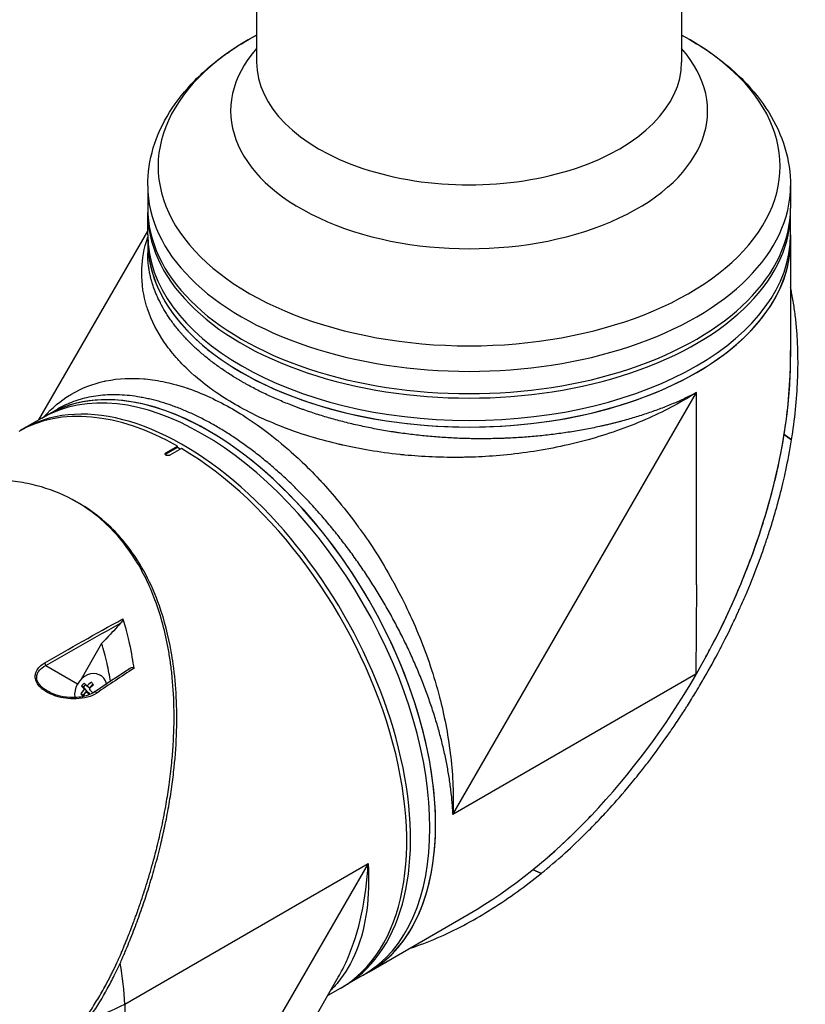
# Model space of a CAD drawing. Header units: millimetres. Extents: x 0 to 4378, y 0 to 2376.
# Tile 329 of 340: x 2626 to 2770, y 1484 to 1665. Entities that reach past the tile are written whole.
import ezdxf

# ---------------------------------------------------------------- set-up
doc = ezdxf.new("R2010")
doc.units = ezdxf.units.MM
doc.header["$LTSCALE"] = 0.2
doc.layers.add('01_Object Line', color=4, linetype='Continuous')

# ---------------------------------------------------------------- blocks, each defined once
blk = doc.blocks.new('A$C990c551b_1')
for p, q in [((39, 810.22), (39, 623.23)), ((-39, 783.9), (-39, 623.23)), ((-59, 600.55), (-59, 596.46)), ((59, 600.55), (59, 596.46)), ((-59, 591.56), (-59, 595.65)), ((59, 591.56), (59, 595.65)), ((-78.98, 557.59), (-59, 592.19)), ((-59, 591.56), (-59, 590.34)), ((59, 591.56), (59, 590.34)), ((-59, 590.34), (-59, 588.21)), ((59, 590.34), (59, 569.13)), ((-2.97, 485.17), (41.72, 562.58)), ((41.72, 527.31), (41.72, 562.58)), ((-78.43, 557.91), (-77.37, 558.52)), ((-77.37, 558.52), (-75.53, 559.58)), ((-78.43, 557.91), (-81.97, 555.87)), ((-38.45, 558.08), (-38.45, 558.08)), ((-17.19, 555.93), (-17.19, 555.93)), ((57.83, 554.93), (57.83, 554.92)), ((57.83, 554.93), (59.19, 553.94)), ((59.18, 553.93), (57.83, 554.92)), ((59.18, 553.93), (59.19, 553.94)), ((-55.65, 551.51), (-53.53, 552.74)), ((-53.53, 552.49), (-55.65, 551.27)), ((-55.65, 551.51), (-55.65, 551.27)), ((-52.82, 552.33), (-54.94, 551.11)), ((-53.53, 552.49), (-53.53, 552.74)), ((-53.03, 552.21), (-53.53, 552.49)), ((-17.02, 551.78), (-17.02, 551.78)), ((-71.54, 542.24), (-72.04, 542.52)), ((-22.98, 541.44), (-22.98, 541.44)), ((41.72, 527.31), (41.6, 510.9)), ((-67.45, 516.55), (-71.24, 510)), ((-77.7, 512.53), (-71.87, 509.16)), ((-67.56, 510.65), (-67.7, 510.74)), ((41.6, 510.9), (-2.97, 485.17)), ((-70.78, 508.56), (-71.15, 508.77)), ((-70.9, 507.09), (-70.18, 507.89)), ((-70.78, 508.56), (-70.41, 508.97)), ((-70.18, 507.89), (-70.78, 508.56)), ((-70.18, 507.89), (-70.66, 508.17)), ((-69.77, 507.44), (-70.26, 507.72)), ((-69.69, 508.42), (-70.18, 508.7)), ((-69.69, 508.42), (-69.06, 509.11)), ((-70.9, 507.09), (-71.27, 507.31)), ((-70.8, 506.98), (-70.9, 507.09)), ((-69.6, 507.24), (-69.77, 507.44)), ((-63.22, 450.39), (-18.53, 476.19)), ((-18.53, 476.19), (-63.22, 398.79)), ((13.24, 474.37), (11.7, 475.04)), ((11.72, 475.06), (13.25, 474.38)), ((13.24, 474.37), (13.25, 474.38)), ((-18.37, 456.33), (0, 466.94)), ((-63.69, 455.62), (-63.69, 455.62)), ((-48.15, 413.51), (-24.01, 455.32)), ((-19.43, 455.72), (-22.97, 453.68)), ((-19.43, 455.72), (-18.37, 456.33)), ((-23.67, 453.27), (-25.96, 451.95)), ((-63.22, 450.39), (-63.22, 398.79))]:
    blk.add_line(p, q)
for centre, major_axis, ratio, start_param, end_param in [((0, 604.13), (-57.09, 0), 0.57735, 5.464399, 10.243564), ((0, 614.27), (-43.77, 0), 0.57735, 5.811978, 9.895986), ((0, 623.23), (-39, 0), 0.57735, 0, 3.141593), ((0, 600.55), (-59, 0), 0.57735, 0, 3.141593), ((0, 596.46), (-59, 0), 0.57735, 0, 3.141593), ((0, 595.65), (59, 0), 0.57735, 3.129608, 6.29517), ((0, 591.56), (59, 0), 0.57735, 3.141593, 6.283185), ((0, 591.56), (59, 0), 0.57735, 3.141593, 6.283185), ((0, 590.34), (-59, 0), 0.57735, 0, 3.141593), ((0, 590.34), (59, 0), 0.57735, 3.141593, 6.283185), ((0, 535.06), (-41.72, -72.26), 0.57735, 1.570796, 2.356194), ((-48.93, 506.81), (-29.5, 51.1), 0.57735, 3.141593, 6.283185), ((-48.93, 506.81), (-29.5, 51.1), 0.57735, 3.141593, 6.283185), ((-47.87, 507.42), (29.5, -51.1), 0.57735, 0, 3.141593), ((-47.87, 507.42), (-29.5, 51.1), 0.57735, 3.141593, 6.283185), ((-45.56, 566.52), (2.1, 0), 0.57735, 1.972028, 1.97218), ((-45.56, 566.52), (-2.1, 0), 0.57735, 2.574714, 2.574853), ((0, 583.56), (30.05, 52.05), 0.57735, 2.239653, 2.239654), ((-52.47, 504.77), (-29.5, 51.1), 0.57735, 3.129608, 6.29517), ((39.53, 560.48), (-2.1, 0), 0.57735, 0.29, 0.290926), ((39.53, 560.48), (2.1, 0), 0.57735, 1.254797, 1.254954), ((-53.17, 504.36), (-29.5, 51.1), 0.57735, 5.506262, 6.283185), ((-29.79, 554.86), (2.1, 0), 0.57735, 2.716979, 2.718141), ((-16.72, 556.51), (1.5, 0), 0.57735, 5.151807, 5.151896), ((-29.79, 554.86), (-2.1, 0), 0.57735, 2.561642, 2.561674), ((0, 585.85), (55, 0), 0.57735, 4.753872, 4.753895), ((-55.3, 551.07), (-0.5, 0), 0.57735, 5.497787, 5.84542), ((-53.17, 504.36), (29.5, -51.1), 0.57735, 0, 2.34772), ((0, 535.06), (-30.05, -52.05), 0.57735, 4.751551, 4.751552), ((-23.8, 543.66), (-1.05, 1.82), 0.57735, 0.982352, 0.982903), ((-23.8, 543.66), (-1.05, 1.82), 0.57735, 2.748048, 2.748866), ((-78.05, 512.73), (0.25, -0.433), 0.549074, 0.810262, 1.899061), ((-69.43, 507.75), (1.73, 2.98), 0.816496, 5.602635, 8.626605), ((0, 535.06), (41.72, 72.26), 0.57735, 3.926991, 4.709405), ((0, 535.06), (-41.9, -71.34), 0.582263, 1.57216, 1.575143), ((-0.12, 534.99), (29.11, -51.32), 0.582366, 0.786905, 0.789838), ((-0.12, 534.99), (29.11, -51.32), 0.582366, 0.786854, 0.786905), ((-68.18, 507.13), (-3.35, -3.01), 0.558249, 4.971408, 5.218555), ((-68.78, 507.8), (-3.18, -2.86), 0.558249, 4.806069, 4.97564), ((-68.22, 506.64), (3.33, -3.03), 0.147283, 3.784977, 4.032124), ((-67.77, 506.68), (3.35, 3.01), 0.558249, 1.829816, 2.076962), ((-67.73, 507.17), (-3.33, 3.03), 0.147283, 0.643385, 0.890531), ((-68.22, 506.64), (3.33, -3.03), 0.147283, 4.193232, 4.374842), ((-68.18, 507.13), (-3.35, -3.01), 0.558249, 4.563154, 4.810301), ((-67.77, 506.68), (3.35, 3.01), 0.558249, 1.421561, 1.668708), ((-67.73, 507.17), (-3.33, 3.03), 0.147283, 1.051639, 1.298786), ((-67.01, 507.97), (-3.17, 2.88), 0.147283, 0.8863, 1.055871), ((-68.55, 507.24), (-0.28, 0.415), 0.555611, 4.846848, 6.283182), ((-69.43, 507.75), (-1.73, -2.98), 0.816496, 5.579462, 5.579477), ((-68.94, 505.85), (3.17, -2.88), 0.147283, 4.027892, 4.197464), ((-67.17, 506.01), (3.18, 2.86), 0.558249, 1.664476, 1.665901), ((-68.55, 507.24), (-0.28, 0.415), 0.555611, 6.283182, 6.283336), ((-41.86, 510.89), (21.25, -36.81), 0.57735, 0.101591, 0.101592), ((-43.63, 509.87), (22.15, -38.36), 0.57735, 0.133963, 0.133979), ((-41.15, 511.3), (21.5, -37.24), 0.57735, 0.049277, 0.049282), ((-41.86, 510.89), (21.5, -37.24), 0.57735, 0.085083, 0.085088), ((-43.98, 509.67), (22.4, -38.8), 0.57735, 0.134651, 0.134671), ((-104.93, 474.48), (31.63, -49.85), 0.54732, 0.762451, 0.917155), ((-53.53, 504.16), (27.89, -48.31), 0.57735, 0.115156, 0.11516), ((-53.53, 504.16), (28.34, -49.09), 0.57735, 0.058731, 0.05877), ((-104.93, 474.48), (-58.98, 2.47), 0.54732, 2.227834, 2.379142)]:
    blk.add_ellipse(centre, major_axis=major_axis, ratio=ratio, start_param=start_param, end_param=end_param)
for points, knots in [([(-59, 600.55), (-59, 602.9), (-58.65, 605.25), (-57.28, 609.79), (-56.27, 611.97), (-53.7, 616.1), (-52.15, 618.05), (-48.58, 621.67), (-46.57, 623.36), (-42.69, 626.08), (-40.89, 627.18), (-39, 628.2)], [2.3561945, 2.3561945, 2.3561945, 2.3561945, 2.5283284, 2.5283284, 2.7004623, 2.7004623, 2.8725962, 2.8725962, 3.0447301, 3.0447301, 3.1762725, 3.1762725, 3.1762725, 3.1762725]), ([(39, 628.2), (40.89, 627.18), (42.69, 626.08), (46.57, 623.36), (48.58, 621.67), (52.15, 618.05), (53.7, 616.1), (56.27, 611.97), (57.28, 609.79), (58.65, 605.25), (59, 602.9), (59, 600.55)], [4.6777091, 4.6777091, 4.6777091, 4.6777091, 4.8092516, 4.8092516, 4.9813855, 4.9813855, 5.1535194, 5.1535194, 5.3256532, 5.3256532, 5.4977871, 5.4977871, 5.4977871, 5.4977871]), ([(41.72, 562.58), (38.7, 560.67), (35.55, 559.03), (32.39, 557.66), (28.84, 556.12), (25.29, 554.9), (21.86, 553.95), (17.89, 552.85), (14.08, 552.11), (10.56, 551.61), (6.65, 551.06), (3.09, 550.82), (-0.05, 550.73), (-0.4, 550.72), (-0.75, 550.72), (-1.09, 550.71), (-5.08, 550.65), (-8.65, 550.83), (-11.77, 551.13), (-12.08, 551.16), (-12.38, 551.19), (-12.68, 551.22), (-16.57, 551.63), (-20.07, 552.24), (-23.17, 552.94), (-23.38, 552.99), (-23.59, 553.04), (-23.79, 553.09), (-25.38, 553.46), (-26.96, 553.88), (-28.55, 554.35), (-29.57, 554.65), (-31.33, 555.19), (-33.7, 556.08), (-33.81, 556.12), (-33.91, 556.16), (-34.02, 556.2), (-36.01, 556.97), (-37.49, 557.63), (-38.52, 558.11), (-40.18, 558.89), (-41.65, 559.67), (-42.96, 560.43), (-44.27, 561.18), (-45.61, 562.03), (-46.96, 562.98), (-47.81, 563.59), (-48.96, 564.44), (-50.29, 565.6), (-50.35, 565.65), (-50.4, 565.7), (-50.46, 565.74), (-52.03, 567.13), (-52.96, 568.14), (-53.47, 568.71), (-54.31, 569.65), (-55.06, 570.59), (-55.73, 571.52), (-55.8, 571.63), (-55.88, 571.74), (-55.96, 571.86), (-57.2, 573.66), (-58.29, 575.71), (-59.04, 577.99), (-59.09, 578.14), (-59.14, 578.3), (-59.19, 578.46), (-59.75, 580.3), (-60.13, 582.4), (-60.09, 584.77), (-60.09, 584.97), (-60.08, 585.16), (-60.07, 585.36), (-60, 587.07), (-59.7, 589), (-59, 591.13)], [0, 0, 0, 0, 0.0513847, 0.0513847, 0.0513847, 0.1089687, 0.1089687, 0.1089687, 0.1757473, 0.1757473, 0.1757473, 0.25, 0.25, 0.25, 0.2549863, 0.2549863, 0.2549863, 0.3125, 0.3125, 0.3125, 0.3170092, 0.3170092, 0.3170092, 0.375, 0.375, 0.375, 0.3786541, 0.3786541, 0.3786541, 0.40625, 0.40625, 0.40625, 0.4375, 0.4375, 0.4375, 0.4390424, 0.4390424, 0.4390424, 0.46875, 0.46875, 0.46875, 0.5, 0.5, 0.5, 0.53125, 0.53125, 0.53125, 0.5612496, 0.5612496, 0.5612496, 0.5625, 0.5625, 0.5625, 0.59375, 0.59375, 0.59375, 0.621688, 0.621688, 0.621688, 0.625, 0.625, 0.625, 0.6835073, 0.6835073, 0.6835073, 0.6875, 0.6875, 0.6875, 0.7452724, 0.7452724, 0.7452724, 0.75, 0.75, 0.75, 0.8187282, 0.8187282, 0.8187282, 0.8187282]), ([(41.72, 562.58), (41.71, 562.57), (41.69, 562.56), (41.64, 562.54), (41.57, 562.5), (41.46, 562.44), (41.33, 562.38), (41.16, 562.29), (40.94, 562.18), (40.59, 562.01), (40.15, 561.79), (39.61, 561.54), (39.07, 561.29), (38.35, 560.96), (37.43, 560.56), (36.3, 560.1), (35.15, 559.65), (33.99, 559.22), (32.41, 558.67), (30.78, 558.15), (29.12, 557.66), (28.06, 557.37), (27.21, 557.15), (26.56, 556.98), (25.91, 556.82), (25.25, 556.67), (24.59, 556.51), (23.7, 556.32), (22.59, 556.08), (21.25, 555.82), (19.44, 555.5), (17.16, 555.14), (14.85, 554.85), (12.98, 554.65), (11.57, 554.51), (10.15, 554.4), (8.72, 554.31), (7.52, 554.24), (6.55, 554.2), (5.58, 554.17), (4.37, 554.14), (2.93, 554.12), (1.48, 554.12), (-0.44, 554.15), (-2.85, 554.23), (-5.24, 554.38), (-7.15, 554.54), (-8.58, 554.68), (-10.01, 554.83), (-11.44, 555.01), (-12.63, 555.17), (-13.58, 555.31), (-14.52, 555.46), (-15.69, 555.65), (-17.55, 555.99), (-19.84, 556.45), (-22.53, 557.08), (-25.17, 557.78), (-27.32, 558.42), (-29.01, 558.97), (-30.06, 559.33), (-30.89, 559.63), (-31.51, 559.86), (-32.12, 560.09), (-32.93, 560.4), (-33.94, 560.8), (-35.51, 561.47), (-37.04, 562.16), (-38.52, 562.88), (-39.61, 563.44), (-40.5, 563.92), (-41.2, 564.31), (-41.72, 564.61), (-42.23, 564.91), (-42.91, 565.31), (-43.73, 565.82), (-44.69, 566.45), (-45.93, 567.29), (-47.41, 568.38), (-48.79, 569.5), (-49.84, 570.42), (-50.6, 571.12), (-51.33, 571.84), (-51.91, 572.44), (-52.36, 572.92), (-52.69, 573.29), (-53.02, 573.66), (-53.44, 574.16), (-53.94, 574.79), (-54.52, 575.55), (-55.05, 576.31), (-55.73, 577.33), (-56.48, 578.62), (-57.12, 579.92), (-57.57, 580.97), (-57.87, 581.76), (-58.13, 582.56), (-58.36, 583.36), (-58.56, 584.17), (-58.72, 584.98), (-58.85, 585.79), (-58.96, 586.87), (-59, 587.67), (-59, 588.21), (-59, 588.21)], [-0.0000644, -0.0000644, -0.0000644, -0.0000644, -0.0000148, 0.0000348, 0.000134, 0.0003324, 0.0005308, 0.0007292, 0.001126, 0.0015228, 0.0023163, 0.0031099, 0.0039035, 0.0046971, 0.0062842, 0.0078714, 0.0094585, 0.0110457, 0.0126328, 0.0158071, 0.0173942, 0.0189814, 0.019775, 0.0205685, 0.0213621, 0.0221557, 0.0229493, 0.0237428, 0.02533, 0.0269171, 0.0285043, 0.0316786, 0.0348529, 0.03644, 0.0380272, 0.0396143, 0.0412015, 0.0427886, 0.0435822, 0.0443758, 0.0459629, 0.04755, 0.0491372, 0.0507243, 0.0538986, 0.0570729, 0.0586601, 0.0602472, 0.0618344, 0.0634215, 0.0650087, 0.0658022, 0.0665958, 0.068183, 0.0697701, 0.0729444, 0.0761187, 0.079293, 0.0824673, 0.0840544, 0.0856416, 0.0864352, 0.0872287, 0.0880223, 0.0888159, 0.090403, 0.0919902, 0.0951645, 0.0967516, 0.0983388, 0.0999259, 0.1007195, 0.1015131, 0.1023066, 0.1031002, 0.1046874, 0.1062745, 0.1078617, 0.111036, 0.1142102, 0.1157974, 0.1173845, 0.1189717, 0.1205588, 0.1213524, 0.122146, 0.1229396, 0.1237331, 0.1253203, 0.1269074, 0.1284946, 0.1300817, 0.133256, 0.1364303, 0.1380175, 0.1396046, 0.1411918, 0.1427789, 0.144366, 0.1459532, 0.1475403, 0.1491275, 0.1523018, 0.1523127, 0.1523127, 0.1523127, 0.1523127]), ([(59.19, 553.94), (59.77, 557.62), (60.16, 561.31), (60.3, 564.96), (60.34, 565.87), (60.36, 566.78), (60.37, 567.69), (60.37, 568.6), (60.36, 569.5), (60.34, 570.4), (60.32, 570.85), (60.31, 571.3), (60.29, 571.75), (60.26, 572.2), (60.24, 572.64), (60.21, 573.09), (60.18, 573.54), (60.15, 573.98), (60.11, 574.43), (60.07, 574.87), (60.02, 575.31), (59.98, 575.76), (59.88, 576.64), (59.77, 577.51), (59.64, 578.38), (59.52, 579.25), (59.37, 580.12), (59.2, 580.97), (59.14, 581.3), (59.07, 581.63), (59, 581.96)], [0, 0, 0, 0, 0.25, 0.25, 0.25, 0.3125, 0.3125, 0.3125, 0.375, 0.375, 0.375, 0.40625, 0.40625, 0.40625, 0.4375, 0.4375, 0.4375, 0.46875, 0.46875, 0.46875, 0.5, 0.5, 0.5, 0.5625, 0.5625, 0.5625, 0.625, 0.625, 0.625, 0.6490654, 0.6490654, 0.6490654, 0.6490654]), ([(57.83, 554.93), (58.42, 558.63), (58.81, 562.33), (58.95, 566), (58.98, 566.92), (59, 567.83), (59.01, 568.74), (59.01, 569.26), (59.01, 569.78), (59, 570.3)], [-1, -1, -1, -1, -0.75, -0.75, -0.75, -0.6875, -0.6875, -0.6875, -0.6518581, -0.6518581, -0.6518581, -0.6518581]), ([(-78.05, 558.13), (-76.5, 559.87), (-74.92, 561.11), (-73.44, 562.04), (-73.32, 562.11), (-73.21, 562.18), (-73.1, 562.25), (-71, 563.5), (-68.93, 564.24), (-67, 564.66), (-66.9, 564.69), (-66.8, 564.71), (-66.69, 564.73), (-64.3, 565.23), (-61.93, 565.3), (-59.7, 565.12), (-59.61, 565.11), (-59.53, 565.1), (-59.44, 565.09), (-58.26, 564.98), (-57.04, 564.8), (-55.76, 564.52), (-55.07, 564.37), (-53.74, 564.08), (-51.73, 563.4), (-51.68, 563.38), (-51.64, 563.37), (-51.59, 563.35), (-49.92, 562.77), (-48.59, 562.2), (-47.62, 561.75), (-46.14, 561.07), (-44.75, 560.34), (-43.45, 559.59), (-42.15, 558.84), (-40.76, 557.96), (-39.27, 556.93), (-38.31, 556.27), (-36.99, 555.31), (-35.31, 553.95), (-35.26, 553.91), (-35.2, 553.86), (-35.14, 553.81), (-33.14, 552.18), (-31.81, 550.93), (-31.1, 550.26), (-29.85, 549.08), (-28.65, 547.88), (-27.51, 546.66), (-27.41, 546.55), (-27.31, 546.45), (-27.22, 546.35), (-25.01, 543.97), (-22.68, 541.2), (-20.34, 537.97), (-20.22, 537.8), (-20.1, 537.64), (-19.98, 537.47), (-18.11, 534.86), (-16.1, 531.78), (-14.1, 528.18), (-13.98, 527.98), (-13.87, 527.77), (-13.76, 527.56), (-12.22, 524.76), (-10.59, 521.46), (-9.05, 517.64), (-7.72, 514.36), (-6.46, 510.69), (-5.43, 506.69), (-5.38, 506.5), (-5.33, 506.31), (-5.28, 506.11), (-4.45, 502.81), (-3.79, 499.32), (-3.38, 495.72), (-2.98, 492.27), (-2.82, 488.72), (-2.97, 485.17)], [0.1889078, 0.1889078, 0.1889078, 0.1889078, 0.25, 0.25, 0.25, 0.2532003, 0.2532003, 0.2532003, 0.3125, 0.3125, 0.3125, 0.315088, 0.315088, 0.315088, 0.375, 0.375, 0.375, 0.3771886, 0.3771886, 0.3771886, 0.40625, 0.40625, 0.40625, 0.4375, 0.4375, 0.4375, 0.4383069, 0.4383069, 0.4383069, 0.46875, 0.46875, 0.46875, 0.5, 0.5, 0.5, 0.53125, 0.53125, 0.53125, 0.5614637, 0.5614637, 0.5614637, 0.5625, 0.5625, 0.5625, 0.59375, 0.59375, 0.59375, 0.6225557, 0.6225557, 0.6225557, 0.625, 0.625, 0.625, 0.6844623, 0.6844623, 0.6844623, 0.6875, 0.6875, 0.6875, 0.7466289, 0.7466289, 0.7466289, 0.75, 0.75, 0.75, 0.8157706, 0.8157706, 0.8157706, 0.8722986, 0.8722986, 0.8722986, 0.875, 0.875, 0.875, 0.9388377, 0.9388377, 0.9388377, 1, 1, 1, 1]), ([(-2.97, 485.17), (-2.97, 485.27), (-2.98, 485.37), (-2.98, 485.47), (-2.99, 485.56), (-2.99, 485.66), (-3, 485.76), (-3.01, 485.95), (-3.02, 486.15), (-3.03, 486.34), (-3.06, 486.73), (-3.09, 487.13), (-3.12, 487.52), (-3.15, 487.91), (-3.19, 488.31), (-3.23, 488.71), (-3.28, 489.1), (-3.32, 489.5), (-3.37, 489.9), (-3.47, 490.7), (-3.59, 491.51), (-3.72, 492.32), (-3.86, 493.14), (-4, 493.96), (-4.17, 494.78), (-4.33, 495.61), (-4.51, 496.44), (-4.71, 497.28), (-4.91, 498.12), (-5.12, 498.97), (-5.35, 499.82), (-5.46, 500.24), (-5.58, 500.67), (-5.7, 501.1), (-5.83, 501.53), (-5.95, 501.96), (-6.08, 502.39), (-6.35, 503.26), (-6.62, 504.12), (-6.91, 504.98), (-7.2, 505.85), (-7.51, 506.71), (-7.82, 507.57), (-8.14, 508.43), (-8.47, 509.3), (-8.82, 510.16), (-9.17, 511.02), (-9.53, 511.88), (-9.9, 512.74), (-10.27, 513.6), (-10.66, 514.46), (-11.06, 515.31), (-11.46, 516.17), (-11.88, 517.03), (-12.31, 517.89), (-12.52, 518.32), (-12.74, 518.75), (-12.96, 519.17), (-13.19, 519.6), (-13.41, 520.03), (-13.64, 520.46), (-14.1, 521.31), (-14.56, 522.16), (-15.04, 523), (-15.52, 523.83), (-16.01, 524.66), (-16.51, 525.49), (-17.01, 526.31), (-17.52, 527.13), (-18.04, 527.93), (-18.56, 528.74), (-19.09, 529.54), (-19.63, 530.33), (-20.17, 531.12), (-20.72, 531.91), (-21.28, 532.69), (-21.84, 533.46), (-22.41, 534.23), (-22.99, 534.99), (-23.29, 535.37), (-23.58, 535.75), (-23.88, 536.13), (-24.17, 536.51), (-24.47, 536.88), (-24.77, 537.25), (-25.37, 538), (-25.98, 538.72), (-26.59, 539.44), (-27.21, 540.15), (-27.83, 540.85), (-28.45, 541.53), (-29.07, 542.22), (-29.7, 542.89), (-30.34, 543.55), (-30.97, 544.21), (-31.62, 544.85), (-32.26, 545.48), (-32.91, 546.11), (-33.56, 546.73), (-34.22, 547.33), (-34.88, 547.94), (-35.54, 548.52), (-36.22, 549.1), (-36.89, 549.67), (-37.56, 550.23), (-38.24, 550.78), (-38.92, 551.32), (-39.6, 551.84), (-40.28, 552.35), (-40.96, 552.86), (-41.64, 553.34), (-42.33, 553.82), (-43.01, 554.29), (-43.7, 554.74), (-44.38, 555.17), (-44.73, 555.39), (-45.07, 555.6), (-45.41, 555.81), (-45.76, 556.02), (-46.1, 556.22), (-46.45, 556.42), (-46.79, 556.62), (-47.13, 556.81), (-47.48, 557), (-47.82, 557.19), (-48.16, 557.37), (-48.5, 557.55), (-49.19, 557.91), (-49.86, 558.24), (-50.54, 558.56), (-51.21, 558.87), (-51.89, 559.17), (-52.56, 559.44), (-53.23, 559.72), (-53.89, 559.97), (-54.55, 560.21), (-55.22, 560.44), (-55.87, 560.65), (-56.53, 560.85), (-57.19, 561.04), (-57.84, 561.21), (-58.49, 561.37), (-58.81, 561.44), (-59.13, 561.51), (-59.46, 561.58), (-59.78, 561.65), (-60.1, 561.71), (-60.42, 561.76), (-61.06, 561.87), (-61.7, 561.96), (-62.32, 562.03), (-62.94, 562.1), (-63.56, 562.14), (-64.16, 562.17), (-64.77, 562.19), (-65.36, 562.2), (-65.95, 562.18), (-66.54, 562.16), (-67.12, 562.12), (-67.69, 562.06), (-68.26, 562), (-68.82, 561.92), (-69.38, 561.82), (-69.93, 561.72), (-70.48, 561.59), (-71.01, 561.45), (-71.28, 561.38), (-71.55, 561.3), (-71.81, 561.22), (-72.07, 561.13), (-72.33, 561.04), (-72.59, 560.95), (-73.11, 560.76), (-73.61, 560.55), (-74.1, 560.33), (-74.59, 560.1), (-75.06, 559.85), (-75.53, 559.58), (-75.53, 559.58), (-75.53, 559.58), (-75.53, 559.58)], [-0.0000637, -0.0000637, -0.0000637, -0.0000637, 0.0002965, 0.0002965, 0.0002965, 0.0006567, 0.0006567, 0.0006567, 0.0013771, 0.0013771, 0.0013771, 0.0028179, 0.0028179, 0.0028179, 0.0042587, 0.0042587, 0.0042587, 0.0056995, 0.0056995, 0.0056995, 0.0085812, 0.0085812, 0.0085812, 0.0114628, 0.0114628, 0.0114628, 0.0143444, 0.0143444, 0.0143444, 0.017226, 0.017226, 0.017226, 0.0186668, 0.0186668, 0.0186668, 0.0201076, 0.0201076, 0.0201076, 0.0229892, 0.0229892, 0.0229892, 0.0258708, 0.0258708, 0.0258708, 0.0287525, 0.0287525, 0.0287525, 0.0316341, 0.0316341, 0.0316341, 0.0345157, 0.0345157, 0.0345157, 0.0373973, 0.0373973, 0.0373973, 0.0388381, 0.0388381, 0.0388381, 0.0402789, 0.0402789, 0.0402789, 0.0431605, 0.0431605, 0.0431605, 0.0460421, 0.0460421, 0.0460421, 0.0489257, 0.0489257, 0.0489257, 0.0518054, 0.0518054, 0.0518054, 0.054687, 0.054687, 0.054687, 0.0575686, 0.0575686, 0.0575686, 0.0590094, 0.0590094, 0.0590094, 0.0604502, 0.0604502, 0.0604502, 0.0633318, 0.0633318, 0.0633318, 0.0662134, 0.0662134, 0.0662134, 0.0690951, 0.0690951, 0.0690951, 0.0719767, 0.0719767, 0.0719767, 0.0748582, 0.0748582, 0.0748582, 0.0777399, 0.0777399, 0.0777399, 0.0806215, 0.0806215, 0.0806215, 0.0835031, 0.0835031, 0.0835031, 0.0863847, 0.0863847, 0.0863847, 0.0892664, 0.0892664, 0.0892664, 0.0907048, 0.0907048, 0.0907048, 0.092148, 0.092148, 0.092148, 0.0935873, 0.0935873, 0.0935873, 0.0950296, 0.0950296, 0.0950296, 0.0979112, 0.0979112, 0.0979112, 0.1007928, 0.1007928, 0.1007928, 0.1036744, 0.1036744, 0.1036744, 0.106556, 0.106556, 0.106556, 0.1094377, 0.1094377, 0.1094377, 0.1108785, 0.1108785, 0.1108785, 0.1123193, 0.1123193, 0.1123193, 0.1152009, 0.1152009, 0.1152009, 0.1180825, 0.1180825, 0.1180825, 0.1209641, 0.1209641, 0.1209641, 0.1238457, 0.1238457, 0.1238457, 0.1267273, 0.1267273, 0.1267273, 0.129609, 0.129609, 0.129609, 0.1310498, 0.1310498, 0.1310498, 0.1324906, 0.1324906, 0.1324906, 0.1353722, 0.1353722, 0.1353722, 0.1382538, 0.1382538, 0.1382538, 0.1382579, 0.1382579, 0.1382579, 0.1382579]), ([(43.08, 513.39), (43.59, 514.31), (44.09, 515.24), (44.58, 516.18), (45.5, 517.93), (46.38, 519.7), (47.23, 521.49), (48.91, 525.06), (50.45, 528.7), (51.81, 532.39), (53.18, 536.08), (54.38, 539.81), (55.4, 543.57), (55.9, 545.45), (56.36, 547.34), (56.77, 549.23), (57.17, 551.12), (57.53, 553.02), (57.83, 554.92)], [-0.4708044, -0.4708044, -0.4708044, -0.4708044, -0.4375, -0.4375, -0.4375, -0.375, -0.375, -0.375, -0.25, -0.25, -0.25, -0.125, -0.125, -0.125, -0.0625, -0.0625, -0.0625, 0, 0, 0, 0]), ([(13.25, 474.38), (14.62, 475.5), (16.09, 476.75), (17.62, 478.13), (18.86, 479.25), (20.26, 480.58), (21.82, 482.13), (22, 482.32), (22.4, 482.72), (23, 483.34), (23.25, 483.59), (23.54, 483.89), (23.85, 484.22), (24.68, 485.09), (25.34, 485.81), (25.84, 486.36), (26.87, 487.5), (28.17, 488.96), (29.68, 490.79), (30.41, 491.67), (31.13, 492.56), (31.82, 493.45), (32.34, 494.1), (32.84, 494.75), (33.33, 495.4), (34.52, 496.97), (35.67, 498.56), (36.79, 500.18), (37.2, 500.77), (37.67, 501.46), (38.22, 502.28), (38.86, 503.24), (39.33, 503.97), (39.65, 504.46), (39.84, 504.77), (39.98, 504.99), (40.06, 505.11), (40.58, 505.94), (41.1, 506.78), (41.61, 507.62), (42.3, 508.76), (42.79, 509.61), (43.12, 510.17), (43.13, 510.2), (43.15, 510.22), (43.16, 510.25), (44.13, 511.93), (45.06, 513.62), (45.97, 515.35), (46.12, 515.63), (46.27, 515.92), (46.41, 516.19), (47.25, 517.82), (47.98, 519.31), (48.61, 520.64), (48.77, 520.99), (49.05, 521.59), (49.44, 522.44), (49.56, 522.71), (49.7, 523), (49.84, 523.32), (50.34, 524.44), (50.73, 525.35), (51.01, 526.02), (51.86, 528.03), (52.57, 529.85), (53.18, 531.49), (53.55, 532.48), (53.93, 533.55), (54.33, 534.69), (54.58, 535.44), (54.84, 536.22), (55.1, 537.03), (55.4, 537.96), (55.69, 538.89), (55.96, 539.82), (56.24, 540.76), (56.5, 541.69), (56.75, 542.63), (56.9, 543.2), (57.05, 543.74), (57.18, 544.26), (57.57, 545.79), (57.87, 547.13), (58.12, 548.27), (58.5, 550.07), (58.86, 551.95), (59.18, 553.93)], [-1, -1, -1, -1, -0.9375, -0.9375, -0.9375, -0.875, -0.875, -0.875, -0.8528979, -0.8528979, -0.8528979, -0.84375, -0.84375, -0.84375, -0.8125, -0.8125, -0.8125, -0.75, -0.75, -0.75, -0.7138981, -0.7138981, -0.7138981, -0.6875, -0.6875, -0.6875, -0.625, -0.625, -0.625, -0.5982143, -0.5982143, -0.5982143, -0.5763525, -0.5763525, -0.5763525, -0.5625, -0.5625, -0.5625, -0.53125, -0.53125, -0.53125, -0.5, -0.5, -0.5, -0.4990096, -0.4990096, -0.4990096, -0.4375, -0.4375, -0.4375, -0.4283694, -0.4283694, -0.4283694, -0.375, -0.375, -0.375, -0.3512462, -0.3512462, -0.3512462, -0.34375, -0.34375, -0.34375, -0.3125, -0.3125, -0.3125, -0.25, -0.25, -0.25, -0.2121786, -0.2121786, -0.2121786, -0.1875, -0.1875, -0.1875, -0.15625, -0.15625, -0.15625, -0.125, -0.125, -0.125, -0.1091039, -0.1091039, -0.1091039, -0.0625, -0.0625, -0.0625, 0, 0, 0, 0]), ([(-54.94, 551.11), (-54.98, 551.08), (-55.03, 551.06), (-55.08, 551.05), (-55.13, 551.04), (-55.18, 551.03), (-55.24, 551.02), (-55.3, 551.02), (-55.35, 551.02), (-55.41, 551.03), (-55.46, 551.04), (-55.52, 551.05), (-55.56, 551.07), (-55.59, 551.08), (-55.62, 551.09), (-55.65, 551.11), (-55.69, 551.13), (-55.72, 551.16), (-55.75, 551.19), (-55.77, 551.21), (-55.79, 551.25), (-55.79, 551.28), (-55.8, 551.31), (-55.8, 551.34), (-55.78, 551.37), (-55.77, 551.41), (-55.75, 551.44), (-55.72, 551.46), (-55.7, 551.48), (-55.68, 551.5), (-55.65, 551.51)], [0, 0, 0, 0, 0.107468, 0.107468, 0.107468, 0.214935, 0.214935, 0.214935, 0.322405, 0.322405, 0.322405, 0.429877, 0.429877, 0.429877, 0.5, 0.5, 0.5, 0.607468, 0.607468, 0.607468, 0.714935, 0.714935, 0.714935, 0.822405, 0.822405, 0.822405, 0.929877, 0.929877, 0.929877, 1, 1, 1, 1]), ([(-101.43, 417.44), (-101.41, 417.46), (-101.21, 417.58), (-101.11, 417.65), (-101.03, 417.7), (-100.79, 417.85), (-100.63, 417.96), (-100.16, 418.27), (-99.84, 418.48), (-98.89, 419.12), (-98.27, 419.55), (-96.4, 420.88), (-95.17, 421.8), (-93.67, 422.98), (-93.37, 423.21), (-92.69, 423.75), (-92.31, 424.07), (-91.24, 424.95), (-90.54, 425.54), (-89.71, 426.27), (-89.57, 426.39), (-89.31, 426.62), (-89.19, 426.72), (-87.76, 427.99), (-86.48, 429.19), (-84.51, 431.12), (-83.8, 431.83), (-82.29, 433.37), (-81.5, 434.21), (-78.63, 437.32), (-76.62, 439.67), (-74.04, 442.89), (-73.41, 443.7), (-72.7, 444.64), (-72.6, 444.76), (-72.44, 444.97), (-72.37, 445.07), (-72.22, 445.26), (-72.15, 445.36), (-71.98, 445.6), (-71.88, 445.72), (-71.71, 445.95), (-71.64, 446.05), (-71.47, 446.29), (-71.37, 446.43), (-71.18, 446.69), (-71.1, 446.81), (-70.58, 447.54), (-70.15, 448.17), (-69.2, 449.62), (-68.68, 450.45), (-67.67, 452.14), (-67.17, 453), (-66.4, 454.43), (-66.1, 455), (-65.75, 455.69), (-65.68, 455.82), (-65.5, 456.19), (-65.38, 456.43), (-64.98, 457.24), (-64.71, 457.83), (-64.3, 458.74), (-64.16, 459.06), (-63.97, 459.49), (-63.92, 459.6), (-63.85, 459.77), (-63.82, 459.83), (-63.74, 460.02), (-63.69, 460.15), (-63.55, 460.48), (-63.46, 460.68), (-63.28, 461.14), (-63.18, 461.38), (-62.98, 461.86), (-62.88, 462.1), (-62.75, 462.42), (-62.72, 462.49), (-62.61, 462.77), (-62.53, 462.98), (-62.33, 463.49), (-62.21, 463.79), (-62.01, 464.3), (-61.93, 464.52), (-61.76, 464.96), (-61.68, 465.18), (-61.47, 465.75), (-61.34, 466.1), (-61.12, 466.7), (-61.03, 466.95), (-60.87, 467.4), (-60.8, 467.59), (-60.7, 467.87), (-60.67, 467.97), (-60.54, 468.35), (-60.44, 468.62), (-59.92, 470.15), (-59.51, 471.41), (-58.7, 474.03), (-58.3, 475.4), (-57.78, 477.31), (-57.64, 477.85), (-57.43, 478.65), (-57.37, 478.91), (-57.15, 479.79), (-57, 480.41), (-56.71, 481.67), (-56.56, 482.31), (-56.12, 484.35), (-55.85, 485.76), (-55.41, 488.31), (-55.23, 489.47), (-54.88, 491.97), (-54.72, 493.32), (-54.48, 495.76), (-54.39, 496.85), (-54.06, 502.12), (-54.1, 506.27), (-54.58, 511.17), (-54.68, 512.04), (-54.91, 513.73), (-55.04, 514.56), (-55.75, 518.57), (-56.57, 521.66), (-58.16, 525.9), (-58.7, 527.17), (-59.89, 529.6), (-60.53, 530.75), (-62.56, 534.01), (-64.09, 535.97), (-66.68, 538.58), (-67.57, 539.38), (-70.33, 541.57), (-72.31, 542.79), (-76.54, 544.73), (-78.75, 545.44), (-81.66, 546.03), (-82.27, 546.14), (-83.51, 546.32), (-84.14, 546.39), (-85.42, 546.5), (-86.07, 546.54), (-88.07, 546.61), (-89.43, 546.58), (-91.95, 546.39), (-93.11, 546.26), (-95.28, 545.92), (-96.3, 545.73), (-99.09, 545.1), (-100.87, 544.6), (-103.95, 543.56), (-105.26, 543.07), (-107.55, 542.12), (-108.52, 541.69), (-110.22, 540.89), (-110.94, 540.53), (-111.93, 540.02), (-112.2, 539.88), (-112.7, 539.61), (-112.94, 539.49), (-113.58, 539.14), (-113.99, 538.91), (-115.01, 538.33), (-115.62, 537.98), (-116.52, 537.43), (-116.83, 537.25), (-117.28, 536.97), (-117.43, 536.87), (-117.62, 536.75), (-117.7, 536.7), (-117.78, 536.65)], [-6.229962, -6.229962, -6.229962, -6.229962, -6.227864, -6.227864, -6.219552, -6.219552, -6.202929, -6.202929, -6.16968, -6.16968, -6.103208, -6.103208, -5.970065, -5.970065, -5.937453, -5.937453, -5.895346, -5.895346, -5.816119, -5.816119, -5.800362, -5.800362, -5.786281, -5.786281, -5.635887, -5.635887, -5.550128, -5.550128, -5.451964, -5.451964, -5.19041, -5.19041, -5.103809, -5.103809, -5.091041, -5.091041, -5.081268, -5.081268, -5.070806, -5.070806, -5.057101, -5.057101, -5.047416, -5.047416, -5.032993, -5.032993, -5.021064, -5.021064, -4.959513, -4.959513, -4.879662, -4.879662, -4.798866, -4.798866, -4.746913, -4.746913, -4.735039, -4.735039, -4.713278, -4.713278, -4.660559, -4.660559, -4.631405, -4.631405, -4.620962, -4.620962, -4.61581, -4.61581, -4.603824, -4.603824, -4.585775, -4.585775, -4.565126, -4.565126, -4.545061, -4.545061, -4.538129, -4.538129, -4.518662, -4.518662, -4.489931, -4.489931, -4.468034, -4.468034, -4.446173, -4.446173, -4.412022, -4.412022, -4.38742, -4.38742, -4.368644, -4.368644, -4.359076, -4.359076, -4.331844, -4.331844, -4.208918, -4.208918, -4.076245, -4.076245, -4.023995, -4.023995, -3.998904, -3.998904, -3.939656, -3.939656, -3.878964, -3.878964, -3.746371, -3.746371, -3.637173, -3.637173, -3.509455, -3.509455, -3.406658, -3.406658, -3.009825, -3.009825, -2.924337, -2.924337, -2.84138, -2.84138, -2.519502, -2.519502, -2.374871, -2.374871, -2.235834, -2.235834, -1.965462, -1.965462, -1.83333, -1.83333, -1.574796, -1.574796, -1.31765, -1.31765, -1.250405, -1.250405, -1.181884, -1.181884, -1.111813, -1.111813, -0.967968, -0.967968, -0.846322, -0.846322, -0.739809, -0.739809, -0.553416, -0.553416, -0.413606, -0.413606, -0.308754, -0.308754, -0.230175, -0.230175, -0.200698, -0.200698, -0.174921, -0.174921, -0.129811, -0.129811, -0.061984, -0.061984, -0.028133, -0.028133, -0.011208, -0.011208, -0.006486, -0.006486, -0.006486, -0.006486]), ([(-100.93, 417.16), (-100.88, 417.19), (-100.48, 417.44), (-99.59, 418.02), (-99.26, 418.25), (-98.26, 418.92), (-97.6, 419.38), (-95.63, 420.78), (-94.33, 421.76), (-92.7, 423.05), (-92.35, 423.34), (-91.57, 423.97), (-91.16, 424.31), (-89.66, 425.57), (-88.59, 426.51), (-86.94, 428.02), (-86.34, 428.58), (-84.17, 430.64), (-82.62, 432.2), (-78.17, 436.93), (-72.88, 442.99), (-68.27, 449.97), (-67.31, 451.57), (-65.96, 454.01), (-65.54, 454.83), (-64.96, 455.98), (-64.8, 456.3), (-64.33, 457.28), (-64.03, 457.92), (-63.65, 458.78), (-63.56, 458.98), (-63.41, 459.33), (-63.35, 459.47), (-63.23, 459.75), (-63.18, 459.89), (-63.06, 460.16), (-63, 460.3), (-62.72, 460.99), (-62.49, 461.53), (-62.04, 462.67), (-61.81, 463.26), (-61.15, 464.95), (-60.75, 466.05), (-59.96, 468.26), (-59.58, 469.37), (-58.84, 471.65), (-58.48, 472.82), (-57.77, 475.23), (-57.43, 476.46), (-56.93, 478.36), (-56.77, 479.01), (-56.34, 480.76), (-56.1, 481.85), (-55.6, 484.18), (-55.36, 485.42), (-54.93, 487.87), (-54.74, 489.08), (-54.41, 491.46), (-54.26, 492.63), (-53.91, 496.04), (-53.76, 498.29), (-53.57, 504.67), (-53.76, 508.79), (-54.42, 513.54), (-54.55, 514.31), (-55.19, 517.97), (-55.91, 520.77), (-58.27, 527.47), (-60.19, 531.17), (-63.28, 535.18), (-63.93, 535.95), (-65.63, 537.79), (-66.72, 538.8), (-69.04, 540.66), (-70.26, 541.5), (-71.54, 542.24)], [0.000001, 0.000001, 0.000001, 0.000001, 0.0174896, 0.0174896, 0.0280641, 0.0280641, 0.0492044, 0.0492044, 0.0915833, 0.0915833, 0.103829, 0.103829, 0.1177045, 0.1177045, 0.1548929, 0.1548929, 0.1762617, 0.1762617, 0.2332292, 0.2332292, 0.3447473, 0.3447473, 0.3768428, 0.3768428, 0.3928613, 0.3928613, 0.3992061, 0.3992061, 0.4115742, 0.4115742, 0.4153435, 0.4153435, 0.4181398, 0.4181398, 0.4207138, 0.4207138, 0.4231441, 0.4231441, 0.4328041, 0.4328041, 0.443145, 0.443145, 0.4624048, 0.4624048, 0.4815797, 0.4815797, 0.5018181, 0.5018181, 0.5229618, 0.5229618, 0.5340035, 0.5340035, 0.5527188, 0.5527188, 0.5738832, 0.5738832, 0.5945831, 0.5945831, 0.6145009, 0.6145009, 0.6528362, 0.6528362, 0.7241388, 0.7241388, 0.7381113, 0.7381113, 0.7906485, 0.7906485, 0.8696683, 0.8696683, 0.8893857, 0.8893857, 0.91901, 0.91901, 0.9486615, 0.9486615, 0.9486615, 0.9486615]), ([(-63.57, 521.07), (-63.56, 521.04), (-63.56, 521.01), (-63.56, 520.95), (-63.56, 520.92), (-63.59, 520.81), (-63.63, 520.73), (-63.75, 520.52), (-63.85, 520.39), (-63.97, 520.26)], [0.00000001, 0.00000001, 0.00000001, 0.00000001, 0.00934531, 0.00934531, 0.02070119, 0.02070119, 0.04610095, 0.04610095, 0.07967024, 0.07967024, 0.07967024, 0.07967024]), ([(-63.57, 521.07), (-63.4, 520.55), (-62.89, 518.94), (-61.99, 514.81), (-61.72, 513.18), (-61.57, 511.98)], [0.000001, 0.000001, 0.000001, 0.000001, 0.1867187, 0.1867187, 0.3309926, 0.3309926, 0.3309926, 0.3309926]), ([(-63.97, 520.26), (-64.4, 519.81), (-64.82, 519.36), (-65.67, 518.45), (-66.1, 517.99), (-66.53, 517.54), (-66.53, 517.54), (-66.53, 517.53), (-66.54, 517.53), (-66.84, 517.2), (-67.15, 516.88), (-67.45, 516.55)], [-0.3898017, -0.3898017, -0.3898017, -0.3898017, -0.1949013, -0.1949013, 0, 0, 0, 0.0018086, 0.0018086, 0.0018086, 0.14148, 0.14148, 0.14148, 0.14148]), ([(-65.83, 509.67), (-65.99, 510.61), (-66.19, 511.68), (-66.78, 514.25), (-67.07, 515.34), (-67.45, 516.55)], [-1.1363137, -1.1363137, -1.1363137, -1.1363137, -0.7048537, -0.7048537, -0.2097711, -0.2097711, -0.2097711, -0.2097711]), ([(-68.36, 507.45), (-69.34, 506.79), (-70.59, 506.45), (-72.14, 506.4), (-73.44, 506.35), (-74.67, 506.53), (-75.85, 506.91), (-75.91, 506.93), (-75.98, 506.96), (-76.05, 506.98), (-76.76, 507.23), (-77.37, 507.53), (-77.9, 507.88), (-78.06, 507.99), (-78.21, 508.1), (-78.34, 508.2), (-78.48, 508.32), (-78.61, 508.43), (-78.73, 508.55), (-78.98, 508.8), (-79.19, 509.09), (-79.36, 509.42), (-79.5, 509.7), (-79.6, 509.99), (-79.63, 510.28), (-79.63, 510.34), (-79.64, 510.4), (-79.64, 510.45), (-79.65, 510.6), (-79.63, 510.74), (-79.61, 510.88), (-79.59, 510.98), (-79.56, 511.09), (-79.53, 511.2), (-79.49, 511.31), (-79.45, 511.41), (-79.4, 511.5), (-79.11, 512.09), (-78.61, 512.59), (-77.9, 513)], [0, 0, 0, 0, 0.25, 0.25, 0.25, 0.4865055, 0.4865055, 0.4865055, 0.5, 0.5, 0.5, 0.625, 0.625, 0.625, 0.65625, 0.65625, 0.65625, 0.6875, 0.6875, 0.6875, 0.75, 0.75, 0.75, 0.8021419, 0.8021419, 0.8021419, 0.8125, 0.8125, 0.8125, 0.8375, 0.8375, 0.8375, 0.85625, 0.85625, 0.85625, 0.875, 0.875, 0.875, 0.9999999, 0.9999999, 0.9999999, 0.9999999]), ([(-77.6, 507.96), (-77.71, 508.02), (-77.82, 508.09), (-77.92, 508.16), (-78.02, 508.22), (-78.12, 508.29), (-78.22, 508.37), (-78.36, 508.47), (-78.52, 508.61), (-78.75, 508.88), (-78.76, 508.9), (-78.77, 508.91), (-78.78, 508.93), (-78.85, 509), (-78.9, 509.07), (-78.94, 509.13), (-78.98, 509.19), (-79.02, 509.24), (-79.05, 509.3), (-79.14, 509.45), (-79.21, 509.6), (-79.26, 509.75), (-79.32, 509.92), (-79.35, 510.09), (-79.37, 510.25), (-79.37, 510.28), (-79.37, 510.31), (-79.37, 510.35), (-79.37, 510.58), (-79.32, 510.81), (-79.23, 511.03), (-79.15, 511.24), (-79.03, 511.44), (-78.87, 511.63), (-78.61, 511.95), (-78.22, 512.26), (-77.7, 512.53)], [-0.9529877, -0.9529877, -0.9529877, -0.9529877, -0.9022408, -0.9022408, -0.9022408, -0.8514938, -0.8514938, -0.8514938, -0.75, -0.75, -0.75, -0.7421865, -0.7421865, -0.7421865, -0.705, -0.705, -0.705, -0.675, -0.675, -0.675, -0.6, -0.6, -0.6, -0.5168612, -0.5168612, -0.5168612, -0.5, -0.5, -0.5, -0.375, -0.375, -0.375, -0.25, -0.25, -0.25, -0.0000001, -0.0000001, -0.0000001, -0.0000001]), ([(-62.42, 511.93), (-62.4, 511.94), (-62.38, 511.95), (-62.22, 512.04), (-62.1, 512.1), (-61.91, 512.16), (-61.85, 512.17), (-61.75, 512.16), (-61.72, 512.16), (-61.66, 512.13), (-61.64, 512.12), (-61.6, 512.08), (-61.59, 512.06), (-61.58, 512.02), (-61.57, 512), (-61.57, 511.98)], [0.0882213, 0.0882213, 0.0882213, 0.0882213, 0.095972, 0.095972, 0.1472556, 0.1472556, 0.1799, 0.1799, 0.201094, 0.201094, 0.2173693, 0.2173693, 0.2315622, 0.2315622, 0.2460854, 0.2460854, 0.2460854, 0.2460854]), ([(-76.88, 507.55), (-76.29, 507.28), (-75.68, 507.09), (-74.29, 506.76), (-73.5, 506.68), (-71.73, 506.68), (-70.75, 506.81), (-69.51, 507.27), (-69.15, 507.44), (-68.83, 507.66)], [0, 0, 0, 0, 0.19496, 0.19496, 0.4492255, 0.4492255, 0.7793644, 0.7793644, 0.9241769, 0.9241769, 0.9241769, 0.9241769]), ([(14.72, 477.59), (16.64, 479.27), (18.51, 481.02), (20.32, 482.83), (21.05, 483.56), (21.77, 484.31), (22.48, 485.06)], [-0.9573734, -0.9573734, -0.9573734, -0.9573734, -0.875, -0.875, -0.875, -0.8418492, -0.8418492, -0.8418492, -0.8418492]), ([(-18.53, 476.19), (-18.35, 473.15), (-18.44, 470.27), (-18.8, 467.58), (-19.15, 464.91), (-19.79, 462.41), (-20.67, 460.19), (-21.56, 457.98), (-22.7, 456.03), (-24.09, 454.36), (-24.5, 453.86), (-24.93, 453.39), (-25.39, 452.94)], [0, 0, 0, 0, 0.0627169, 0.0627169, 0.0627169, 0.125, 0.125, 0.125, 0.1875, 0.1875, 0.1875, 0.2060777, 0.2060777, 0.2060777, 0.2060777]), ([(-24.01, 455.32), (-23.45, 456.29), (-22.93, 457.31), (-22.46, 458.38), (-22.42, 458.47), (-22.38, 458.56), (-22.34, 458.65), (-21.25, 461.13), (-20.37, 463.92), (-19.74, 466.86), (-19.1, 469.8), (-18.7, 472.91), (-18.53, 476.19)], [0.8482612, 0.8482612, 0.8482612, 0.8482612, 0.875, 0.875, 0.875, 0.877259, 0.877259, 0.877259, 0.9386494, 0.9386494, 0.9386494, 1, 1, 1, 1]), ([(-11.05, 460.56), (-10.75, 460.65), (-10.46, 460.75), (-10.17, 460.85), (-8.52, 461.42), (-6.88, 462.07), (-5.26, 462.79), (-2.01, 464.23), (1.17, 465.95), (4.26, 467.9), (5.8, 468.88), (7.32, 469.91), (8.82, 470.99), (10.32, 472.07), (11.79, 473.2), (13.24, 474.37)], [0.3527878, 0.3527878, 0.3527878, 0.3527878, 0.375, 0.375, 0.375, 0.5, 0.5, 0.5, 0.75, 0.75, 0.75, 0.875, 0.875, 0.875, 1, 1, 1, 1])]:
    blk.add_open_spline(points, degree=3, knots=knots)
for points in [[(-77.9, 513), (-73.37, 515.62), (-68.57, 518.33), (-63.57, 521.07)], [(-77.7, 512.53), (-73.13, 515.17), (-68.55, 517.75), (-63.97, 520.26)], [(-68.83, 507.66), (-66.69, 509.1), (-64.55, 510.52), (-62.42, 511.93)], [(-61.57, 511.98), (-63.83, 510.49), (-66.1, 508.98), (-68.36, 507.45)], [(41.59, 510.76), (41.64, 510.83), (41.68, 510.9), (41.72, 510.98)], [(-77.74, 508.04), (-77.73, 508.03), (-77.73, 508.02), (-77.73, 508.02)], [(-77.3, 507.78), (-77.42, 507.85), (-77.52, 507.91), (-77.6, 507.96)], [(-76.88, 507.54), (-77.02, 507.62), (-77.16, 507.7), (-77.3, 507.78)]]:
    blk.add_open_spline(points, degree=3)

msp = doc.modelspace()

# ---------------------------------------------------------------- block references
at = {"layer": '01_Object Line'}
msp.add_blockref('A$C990c551b_1', (2708.753, 1034.021), dxfattribs=at)

doc.saveas('drawing.dxf')
